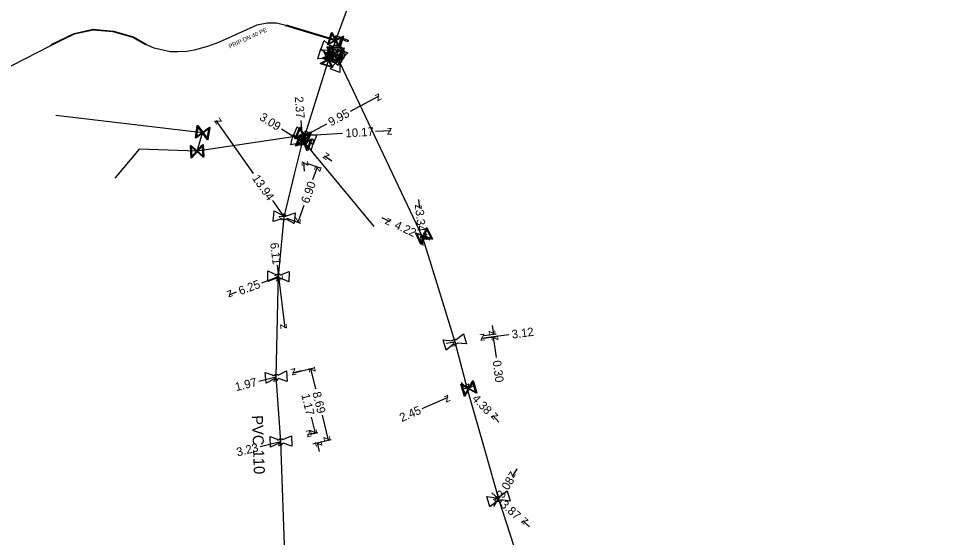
# Model space of a CAD drawing. Extents: x -643842 to -636370, y -1119190 to -1110210.
# Drawn here: x -637147.6 to -637037.2, y -1115790.8 to -1115729.6 of the extents above; entities that cross this region are included whole.
import ezdxf

# ---------------------------------------------------------------- set-up
doc = ezdxf.new("R2010")
doc.units = 0
for name, color, linetype in [('22', 7, 'Continuous'), ('Default', 7, 'Continuous'), ('Level 10', 7, 'Continuous'), ('Level 16', 7, 'Continuous'), ('Level 20', 7, 'Continuous'), ('Level 21', 7, 'Continuous'), ('Level 23', 7, 'Continuous'), ('Level 28', 7, 'Continuous'), ('Level 29', 7, 'Continuous'), ('Level 30', 7, 'Continuous'), ('Level 33', 7, 'Continuous')]:
    doc.layers.add(name, color=color, linetype=linetype)

msp = doc.modelspace()

# ---------------------------------------------------------------- linework, layer by layer
at = {"layer": 'Default'}
for points in [[(-637109.7, -1115732.85), (-637109.38, -1115733), (-637109.23, -1115733.34), (-637109.06, -1115733.71), (-637109.2, -1115734.1), (-637109.35, -1115734.49), (-637109.73, -1115734.66), (-637110.1, -1115734.83), (-637110.49, -1115734.69), (-637110.88, -1115734.54), (-637111.05, -1115734.16), (-637111.22, -1115733.79), (-637111.08, -1115733.4), (-637110.93, -1115733.01), (-637110.55, -1115732.84), (-637110.22, -1115732.68), (-637109.87, -1115732.79)], [(-637109.85, -1115732.99), (-637110.17, -1115732.87), (-637110.48, -1115733.01), (-637110.78, -1115733.15), (-637110.9, -1115733.46), (-637111.02, -1115733.78), (-637110.88, -1115734.08), (-637110.74, -1115734.39), (-637110.43, -1115734.51), (-637110.11, -1115734.63), (-637109.81, -1115734.49), (-637109.5, -1115734.35), (-637109.38, -1115734.03), (-637109.26, -1115733.72), (-637109.4, -1115733.41), (-637109.54, -1115733.11), (-637109.85, -1115732.99)], [(-637110.42, -1115733.48), (-637110.46, -1115733.51), (-637110.52, -1115733.52), (-637110.6, -1115733.53), (-637110.68, -1115733.5), (-637110.75, -1115733.48), (-637110.81, -1115733.41), (-637110.85, -1115733.37), (-637110.86, -1115733.32)], [(-637110.72, -1115732.94), (-637110.68, -1115732.91), (-637110.62, -1115732.9), (-637110.54, -1115732.89), (-637110.46, -1115732.92), (-637110.39, -1115732.94), (-637110.33, -1115733.01), (-637110.3, -1115733.05), (-637110.28, -1115733.1)], [(-637110.75, -1115734.41), (-637110.8, -1115734.43), (-637110.85, -1115734.45), (-637110.93, -1115734.46), (-637111.01, -1115734.44), (-637111.09, -1115734.41), (-637111.15, -1115734.35), (-637111.19, -1115734.31), (-637111.21, -1115734.26)], [(-637111.09, -1115733.87), (-637111.04, -1115733.85), (-637110.99, -1115733.83), (-637110.9, -1115733.82), (-637110.83, -1115733.84), (-637110.75, -1115733.87), (-637110.69, -1115733.93), (-637110.65, -1115733.97), (-637110.63, -1115734.02)], [(-637110.09, -1115734.72), (-637110.11, -1115734.68), (-637110.12, -1115734.62), (-637110.13, -1115734.54), (-637110.1, -1115734.46), (-637110.07, -1115734.39), (-637110, -1115734.33), (-637109.96, -1115734.3), (-637109.91, -1115734.28)], [(-637109.53, -1115734.43), (-637109.51, -1115734.48), (-637109.5, -1115734.53), (-637109.49, -1115734.62), (-637109.52, -1115734.69), (-637109.55, -1115734.77), (-637109.62, -1115734.82), (-637109.66, -1115734.86), (-637109.71, -1115734.87)], [(-637113.96, -1115743.14), (-637113.91, -1115743.11), (-637113.86, -1115743.11), (-637113.77, -1115743.1), (-637113.7, -1115743.13), (-637113.62, -1115743.16), (-637113.57, -1115743.23), (-637113.53, -1115743.27), (-637113.52, -1115743.32)], [(-637113.94, -1115744.42), (-637113.98, -1115744.45), (-637114.04, -1115744.46), (-637114.12, -1115744.49), (-637114.2, -1115744.47), (-637114.28, -1115744.45), (-637114.34, -1115744.39), (-637114.38, -1115744.35), (-637114.4, -1115744.31)], [(-637114.31, -1115743.91), (-637114.27, -1115743.88), (-637114.21, -1115743.86), (-637114.13, -1115743.84), (-637114.05, -1115743.86), (-637113.97, -1115743.88), (-637113.91, -1115743.94), (-637113.87, -1115743.97), (-637113.85, -1115744.02)], [(-637113.67, -1115743.7), (-637113.72, -1115743.72), (-637113.78, -1115743.73), (-637113.86, -1115743.74), (-637113.94, -1115743.71), (-637114.01, -1115743.68), (-637114.06, -1115743.61), (-637114.1, -1115743.57), (-637114.11, -1115743.52)], [(-637116.04, -1115753.26), (-637116.08, -1115753.29), (-637116.13, -1115753.31), (-637116.21, -1115753.35), (-637116.29, -1115753.34), (-637116.37, -1115753.33), (-637116.44, -1115753.28), (-637116.49, -1115753.25), (-637116.52, -1115753.21)], [(-637116.48, -1115752.8), (-637116.44, -1115752.77), (-637116.39, -1115752.74), (-637116.31, -1115752.71), (-637116.23, -1115752.72), (-637116.15, -1115752.73), (-637116.08, -1115752.78), (-637116.03, -1115752.81), (-637116, -1115752.85)], [(-637117.17, -1115759.81), (-637117.14, -1115759.77), (-637117.09, -1115759.75), (-637117.02, -1115759.71), (-637116.93, -1115759.71), (-637116.85, -1115759.71), (-637116.78, -1115759.75), (-637116.73, -1115759.78), (-637116.7, -1115759.82)], [(-637116.71, -1115760.23), (-637116.74, -1115760.27), (-637116.79, -1115760.29), (-637116.87, -1115760.33), (-637116.95, -1115760.33), (-637117.03, -1115760.33), (-637117.1, -1115760.29), (-637117.15, -1115760.26), (-637117.18, -1115760.22)], [(-637096.42, -1115767.61), (-637096.4, -1115767.57), (-637096.36, -1115767.53), (-637096.3, -1115767.47), (-637096.22, -1115767.44), (-637096.14, -1115767.42), (-637096.06, -1115767.44), (-637096.01, -1115767.45), (-637095.96, -1115767.47)], [(-637095.84, -1115767.87), (-637095.86, -1115767.91), (-637095.9, -1115767.95), (-637095.96, -1115768.01), (-637096.04, -1115768.04), (-637096.12, -1115768.06), (-637096.2, -1115768.04), (-637096.25, -1115768.03), (-637096.3, -1115768)], [(-637117.45, -1115771.69), (-637117.42, -1115771.65), (-637117.37, -1115771.62), (-637117.3, -1115771.57), (-637117.22, -1115771.57), (-637117.14, -1115771.56), (-637117.06, -1115771.6), (-637117.01, -1115771.62), (-637116.98, -1115771.66)], [(-637116.95, -1115772.07), (-637116.98, -1115772.11), (-637117.02, -1115772.14), (-637117.09, -1115772.19), (-637117.18, -1115772.19), (-637117.26, -1115772.2), (-637117.33, -1115772.16), (-637117.38, -1115772.14), (-637117.42, -1115772.1)], [(-637116.88, -1115779.28), (-637116.85, -1115779.24), (-637116.8, -1115779.21), (-637116.73, -1115779.17), (-637116.65, -1115779.17), (-637116.57, -1115779.16), (-637116.49, -1115779.2), (-637116.44, -1115779.23), (-637116.41, -1115779.27)], [(-637116.39, -1115779.68), (-637116.43, -1115779.72), (-637116.47, -1115779.75), (-637116.55, -1115779.79), (-637116.63, -1115779.79), (-637116.71, -1115779.8), (-637116.78, -1115779.76), (-637116.83, -1115779.73), (-637116.87, -1115779.69)], [(-637091.26, -1115786.12), (-637091.24, -1115786.07), (-637091.2, -1115786.03), (-637091.14, -1115785.97), (-637091.07, -1115785.95), (-637090.99, -1115785.93), (-637090.9, -1115785.95), (-637090.85, -1115785.96), (-637090.81, -1115785.99)], [(-637090.7, -1115786.38), (-637090.72, -1115786.43), (-637090.75, -1115786.47), (-637090.82, -1115786.53), (-637090.89, -1115786.55), (-637090.97, -1115786.57), (-637091.06, -1115786.55), (-637091.11, -1115786.54), (-637091.15, -1115786.51)]]:
    msp.add_open_spline(points, degree=3, dxfattribs=at)
at = {"layer": 'Level 10'}
for points in [[(-637108.45, -1115740.52), (-637105.06, -1115738.69)], [(-637119.89, -1115747.86), (-637124.27, -1115741.62)], [(-637114.31, -1115741.63), (-637114.12, -1115744.16)], [(-637111.28, -1115742.05), (-637113.82, -1115743.42)], [(-637116.58, -1115742.59), (-637114.12, -1115744.16)], [(-637109.38, -1115743.14), (-637113.82, -1115743.42)], [(-637105.48, -1115742.89), (-637103.67, -1115742.78)], [(-637113.87, -1115747.58), (-637113.95, -1115746.53)], [(-637113.62, -1115746.65), (-637112.01, -1115747.22)], [(-637110.64, -1115746.4), (-637111.52, -1115745.83)], [(-637112.87, -1115748.57), (-637112.34, -1115747.1)], [(-637117.65, -1115751.05), (-637116.26, -1115753.03)], [(-637100.4, -1115750.94), (-637100.3, -1115751.98)], [(-637113.96, -1115751.65), (-637114.65, -1115753.6)], [(-637115.93, -1115753.15), (-637114.32, -1115753.72)], [(-637104.75, -1115753.08), (-637103.8, -1115753.52)], [(-637099.87, -1115756.35), (-637099.97, -1115755.3)], [(-637099.02, -1115755.74), (-637099.97, -1115755.3)], [(-637117.1, -1115758.69), (-637116.94, -1115760.02)], [(-637118.91, -1115760.76), (-637116.94, -1115760.02)], [(-637116.94, -1115760.02), (-637116.2, -1115766.08)], [(-637121.92, -1115761.88), (-637122.79, -1115762.21)], [(-637091.72, -1115765.8), (-637091.58, -1115766.84)], [(-637097.17, -1115767.88), (-637096.13, -1115767.74)], [(-637089.76, -1115766.9), (-637093.04, -1115767.33)], [(-637092.73, -1115766.99), (-637091.24, -1115766.79)], [(-637092.69, -1115767.29), (-637091.2, -1115767.09)], [(-637091.22, -1115769.58), (-637091.55, -1115767.13)], [(-637114.95, -1115771.33), (-637112.78, -1115770.8)], [(-637112.53, -1115773.29), (-637113.12, -1115770.88)], [(-637119.26, -1115772.38), (-637117.2, -1115771.88)], [(-637114.27, -1115771.16), (-637115.29, -1115771.41)], [(-637095.4, -1115772.52), (-637094.68, -1115773.28)], [(-637093.71, -1115772.86), (-637094.68, -1115773.28)], [(-637099.98, -1115775.6), (-637096.92, -1115774.26)], [(-637111.77, -1115776.4), (-637111.06, -1115779.32)], [(-637090.92, -1115777.2), (-637091.65, -1115776.44)], [(-637113.08, -1115776.62), (-637112.62, -1115778.5)], [(-637112.48, -1115778.46), (-637113.5, -1115778.71)], [(-637113.16, -1115778.63), (-637112.28, -1115778.41)], [(-637119.11, -1115780.08), (-637116.64, -1115779.48)], [(-637112.88, -1115779.77), (-637110.72, -1115779.24)], [(-637112.88, -1115779.77), (-637112, -1115779.55)], [(-637112.1, -1115780.66), (-637112.34, -1115779.64)], [(-637088.83, -1115782.72), (-637089.38, -1115783.62)], [(-637091.76, -1115785.55), (-637090.98, -1115786.25)], [(-637091.53, -1115787.15), (-637090.98, -1115786.25)], [(-637087.32, -1115789.54), (-637088.1, -1115788.84)]]:
    msp.add_lwpolyline(points, dxfattribs=at)
at = {"layer": 'Level 16'}
for points in [[(-637111.12, -1115732.67), (-637110.69, -1115731.23), (-637110.63, -1115731.25), (-637110.57, -1115731.37), (-637110.17, -1115732.11), (-637109.32, -1115731.65), (-637109.26, -1115731.67), (-637109.69, -1115733.1), (-637109.75, -1115733.08), (-637110.21, -1115732.23), (-637110.95, -1115732.63), (-637111.06, -1115732.69), (-637111.12, -1115732.67)], [(-637110.99, -1115732.55), (-637110.25, -1115732.15), (-637110.65, -1115731.41), (-637110.99, -1115732.55)], [(-637109.39, -1115731.79), (-637110.13, -1115732.19), (-637109.73, -1115732.93), (-637109.39, -1115731.79)], [(-637111.53, -1115733.5), (-637110.1, -1115733.95), (-637110.12, -1115734.01), (-637110.24, -1115734.07), (-637110.98, -1115734.46), (-637110.53, -1115735.32), (-637110.55, -1115735.38), (-637111.98, -1115734.93), (-637111.96, -1115734.87), (-637111.1, -1115734.42), (-637111.49, -1115733.68), (-637111.55, -1115733.56), (-637111.53, -1115733.5)], [(-637111.21, -1115732.88), (-637109.8, -1115733.41), (-637109.83, -1115733.47), (-637109.95, -1115733.52), (-637110.71, -1115733.87), (-637110.31, -1115734.75), (-637110.33, -1115734.82), (-637111.74, -1115734.29), (-637111.71, -1115734.23), (-637110.83, -1115733.83), (-637111.17, -1115733.06), (-637111.23, -1115732.95), (-637111.21, -1115732.88)], [(-637109.4, -1115733.25), (-637109.93, -1115734.65), (-637109.99, -1115734.63), (-637110.04, -1115734.51), (-637110.39, -1115733.75), (-637111.27, -1115734.15), (-637111.33, -1115734.12), (-637110.81, -1115732.72), (-637110.74, -1115732.74), (-637110.35, -1115733.63), (-637109.58, -1115733.28), (-637109.46, -1115733.23), (-637109.4, -1115733.25)], [(-637111.19, -1115734.02), (-637110.43, -1115733.67), (-637110.77, -1115732.9), (-637111.19, -1115734.02)], [(-637111.09, -1115733.03), (-637110.75, -1115733.79), (-637109.98, -1115733.44), (-637111.09, -1115733.03)], [(-637109.55, -1115733.36), (-637110.31, -1115733.71), (-637109.96, -1115734.47), (-637109.55, -1115733.36)], [(-637110.67, -1115735.24), (-637111.06, -1115734.5), (-637111.8, -1115734.89), (-637110.67, -1115735.24)], [(-637110.44, -1115734.67), (-637110.79, -1115733.91), (-637111.56, -1115734.26), (-637110.44, -1115734.67)], [(-637111.41, -1115733.64), (-637111.02, -1115734.38), (-637110.28, -1115733.99), (-637111.41, -1115733.64)], [(-637125.03, -1115742.43), (-637125.26, -1115743.91), (-637125.32, -1115743.9), (-637125.39, -1115743.8), (-637125.89, -1115743.12), (-637126.67, -1115743.69), (-637126.74, -1115743.68), (-637126.51, -1115742.2), (-637126.44, -1115742.21), (-637125.87, -1115743), (-637125.2, -1115742.5), (-637125.09, -1115742.42), (-637125.03, -1115742.43)], [(-637126.62, -1115743.55), (-637125.94, -1115743.05), (-637126.44, -1115742.37), (-637126.62, -1115743.55)], [(-637125.14, -1115742.57), (-637125.82, -1115743.07), (-637125.32, -1115743.74), (-637125.14, -1115742.57)], [(-637113.03, -1115742.96), (-637113.6, -1115744.35), (-637113.67, -1115744.32), (-637113.71, -1115744.2), (-637114.03, -1115743.43), (-637114.93, -1115743.8), (-637114.99, -1115743.78), (-637114.42, -1115742.39), (-637114.36, -1115742.42), (-637113.99, -1115743.31), (-637113.21, -1115742.99), (-637113.09, -1115742.94), (-637113.03, -1115742.96)], [(-637112.95, -1115743.8), (-637113.52, -1115745.19), (-637113.59, -1115745.16), (-637113.63, -1115745.04), (-637113.95, -1115744.27), (-637114.85, -1115744.64), (-637114.91, -1115744.62), (-637114.34, -1115743.23), (-637114.28, -1115743.26), (-637113.91, -1115744.15), (-637113.13, -1115743.83), (-637113.01, -1115743.78), (-637112.95, -1115743.8)], [(-637114.85, -1115743.67), (-637114.07, -1115743.35), (-637114.39, -1115742.57), (-637114.85, -1115743.67)], [(-637114.77, -1115744.51), (-637113.99, -1115744.19), (-637114.31, -1115743.41), (-637114.77, -1115744.51)], [(-637113.18, -1115743.07), (-637113.95, -1115743.4), (-637113.63, -1115744.17), (-637113.18, -1115743.07)], [(-637125.83, -1115744.46), (-637125.74, -1115745.96), (-637125.81, -1115745.96), (-637125.9, -1115745.88), (-637126.53, -1115745.32), (-637127.17, -1115746.04), (-637127.24, -1115746.05), (-637127.32, -1115744.55), (-637127.26, -1115744.55), (-637126.53, -1115745.19), (-637125.98, -1115744.57), (-637125.89, -1115744.47), (-637125.83, -1115744.46)], [(-637113.1, -1115743.91), (-637113.87, -1115744.24), (-637113.55, -1115745.01), (-637113.1, -1115743.91)], [(-637127.15, -1115745.89), (-637126.59, -1115745.26), (-637127.22, -1115744.7), (-637127.15, -1115745.89)], [(-637125.91, -1115744.63), (-637126.47, -1115745.25), (-637125.84, -1115745.81), (-637125.91, -1115744.63)], [(-637099.42, -1115754.24), (-637098.78, -1115755.6), (-637098.84, -1115755.62), (-637098.96, -1115755.58), (-637099.75, -1115755.3), (-637100.08, -1115756.21), (-637100.14, -1115756.24), (-637100.78, -1115754.88), (-637100.72, -1115754.86), (-637099.81, -1115755.18), (-637099.52, -1115754.39), (-637099.48, -1115754.27), (-637099.42, -1115754.24)], [(-637099.44, -1115754.42), (-637099.72, -1115755.21), (-637098.93, -1115755.49), (-637099.44, -1115754.42)], [(-637100.12, -1115756.06), (-637099.83, -1115755.27), (-637100.63, -1115754.99), (-637100.12, -1115756.06)], [(-637093.96, -1115772.31), (-637093.55, -1115773.76), (-637093.62, -1115773.77), (-637093.73, -1115773.71), (-637094.46, -1115773.3), (-637094.93, -1115774.15), (-637095, -1115774.17), (-637095.41, -1115772.72), (-637095.34, -1115772.71), (-637094.5, -1115773.18), (-637094.09, -1115772.45), (-637094.03, -1115772.33), (-637093.96, -1115772.31)], [(-637094.95, -1115773.99), (-637094.54, -1115773.26), (-637095.27, -1115772.85), (-637094.95, -1115773.99)], [(-637094.01, -1115772.49), (-637094.42, -1115773.22), (-637093.69, -1115773.63), (-637094.01, -1115772.49)]]:
    msp.add_lwpolyline(points, dxfattribs=at)
at = {"layer": 'Level 21'}
for points in [[(-637109.13, -1115705.79), (-637107.36, -1115707.69), (-637103.37, -1115712.34), (-637103.08, -1115712.72), (-637103.25, -1115713.18), (-637110.19, -1115732.17), (-637110.57, -1115733.21), (-637110.92, -1115734.14)], [(-637115.59, -1115862.02), (-637116.88, -1115857.59), (-637117.81, -1115851.28), (-637119.61, -1115839.39), (-637119.66, -1115834.99), (-637119.99, -1115832.38), (-637120.35, -1115823.44), (-637118.09, -1115812.67), (-637117.31, -1115805.96), (-637116.17, -1115792.77), (-637116.64, -1115779.48), (-637117.2, -1115771.88), (-637116.97, -1115761.36), (-637116.97, -1115761.35), (-637116.94, -1115760.02), (-637116.26, -1115753.03), (-637115, -1115747.79), (-637114.12, -1115744.16), (-637113.82, -1115743.42), (-637110.92, -1115734.14)], [(-637110.92, -1115734.14), (-637109.81, -1115734.58), (-637108.14, -1115738.11), (-637099.97, -1115755.3), (-637099.08, -1115758.19), (-637096.13, -1115767.74), (-637094.68, -1115773.28), (-637092.52, -1115780.84), (-637090.98, -1115786.25), (-637087.35, -1115797.43), (-637085.55, -1115802.69), (-637083.45, -1115808.11), (-637079.33, -1115815.7), (-637074.96, -1115821.37), (-637064.39, -1115832.18), (-637062.27, -1115834.35), (-637054.22, -1115842.43), (-637048.65, -1115846.01), (-637043.32, -1115848.63), (-637040.36, -1115852.39), (-637038.75, -1115856.5), (-637037.2, -1115862.58)]]:
    msp.add_lwpolyline(points, dxfattribs=at)
at = {"layer": 'Level 23'}
for points in [[(-637110.19, -1115732.17), (-637116.06, -1115730.4), (-637117.18, -1115730.13), (-637118.27, -1115730.12), (-637119.49, -1115730.38), (-637124, -1115732.43), (-637125.32, -1115732.9), (-637126.87, -1115733.33), (-637127.75, -1115733.48), (-637128.82, -1115733.53), (-637129.72, -1115733.5), (-637131.62, -1115733.08), (-637132.58, -1115732.66), (-637134.08, -1115731.79), (-637136.42, -1115731.11), (-637138.79, -1115730.91), (-637141.04, -1115731.41), (-637143.85, -1115732.79), (-637151.32, -1115736.61), (-637154.12, -1115737.75), (-637154.64, -1115737.76), (-637155.05, -1115737.39), (-637156.11, -1115736.09)], [(-637110.14, -1115733.75), (-637110.36, -1115733.69), (-637110.71, -1115733.57)], [(-637126.53, -1115745.25), (-637125.88, -1115743.06), (-637143.19, -1115741.01)], [(-637113.82, -1115743.42), (-637114.13, -1115743.4), (-637126.53, -1115745.25), (-637133.36, -1115745), (-637136.26, -1115748.41)], [(-637113.82, -1115743.42), (-637114.01, -1115743.37)], [(-637113.93, -1115744.21), (-637114.12, -1115744.16)], [(-637105.65, -1115754.12), (-637113.78, -1115744.29), (-637114.12, -1115744.16)], [(-637099.97, -1115755.3), (-637099.78, -1115755.24)], [(-637094.68, -1115773.28), (-637094.48, -1115773.24)]]:
    msp.add_lwpolyline(points, dxfattribs=at)
at = {"layer": 'Level 28'}
for points in [[(-637111.96, -1115733.37), (-637111.53, -1115732.19), (-637110.72, -1115732.94)], [(-637112.3, -1115734.36), (-637111.93, -1115733.17), (-637111.09, -1115733.87)], [(-637110.86, -1115733.32), (-637111.96, -1115733.37)], [(-637110.28, -1115733.1), (-637109.18, -1115733.05), (-637109.61, -1115734.23), (-637110.42, -1115733.48)], [(-637109.93, -1115733.19), (-637108.77, -1115733.65), (-637109.53, -1115734.43)], [(-637109.91, -1115734.28), (-637109.93, -1115733.19)], [(-637111.21, -1115734.26), (-637112.3, -1115734.36)], [(-637110.63, -1115734.02), (-637109.54, -1115733.92), (-637109.91, -1115735.11), (-637110.75, -1115734.41)], [(-637109.71, -1115734.87), (-637109.69, -1115735.97), (-637110.85, -1115735.51), (-637110.09, -1115734.72)], [(-637115.49, -1115744.48), (-637115.19, -1115743.26), (-637114.31, -1115743.91)], [(-637115.21, -1115743.52), (-637114.73, -1115742.36), (-637113.96, -1115743.14)], [(-637113.52, -1115743.32), (-637112.42, -1115743.32), (-637112.9, -1115744.47), (-637113.67, -1115743.7)], [(-637114.4, -1115744.31), (-637115.49, -1115744.48)], [(-637114.11, -1115743.52), (-637115.21, -1115743.52)], [(-637113.85, -1115744.02), (-637112.76, -1115743.85), (-637113.06, -1115745.06), (-637113.94, -1115744.42)], [(-637117.56, -1115753.53), (-637117.44, -1115752.29), (-637116.48, -1115752.8)], [(-637116.52, -1115753.21), (-637117.56, -1115753.53)], [(-637116, -1115752.85), (-637114.96, -1115752.53), (-637115.08, -1115753.77), (-637116.04, -1115753.26)], [(-637118.2, -1115760.62), (-637118.18, -1115759.37), (-637117.17, -1115759.81)], [(-637116.7, -1115759.82), (-637115.68, -1115759.42), (-637115.7, -1115760.67), (-637116.71, -1115760.23)], [(-637117.18, -1115760.22), (-637118.2, -1115760.62)], [(-637096.3, -1115768), (-637097.14, -1115768.71), (-637097.51, -1115767.51), (-637096.42, -1115767.61)], [(-637095.96, -1115767.47), (-637095.12, -1115766.77)], [(-637095.12, -1115766.77), (-637094.75, -1115767.97), (-637095.84, -1115767.87)], [(-637117.42, -1115772.1), (-637118.4, -1115772.59), (-637118.49, -1115771.35), (-637117.45, -1115771.69)], [(-637116.98, -1115771.66), (-637116, -1115771.16)], [(-637116, -1115771.16), (-637115.91, -1115772.41), (-637116.95, -1115772.07)], [(-637116.87, -1115779.69), (-637117.87, -1115780.15), (-637117.91, -1115778.9), (-637116.88, -1115779.28)], [(-637116.41, -1115779.27), (-637115.41, -1115778.81)], [(-637115.41, -1115778.81), (-637115.37, -1115780.06), (-637116.39, -1115779.68)], [(-637090.81, -1115785.99), (-637089.95, -1115785.31)], [(-637089.95, -1115785.31), (-637089.61, -1115786.51), (-637090.7, -1115786.38)], [(-637091.15, -1115786.51), (-637092.01, -1115787.19), (-637092.35, -1115785.99), (-637091.26, -1115786.12)]]:
    msp.add_lwpolyline(points, dxfattribs=at)
at = {"layer": 'Level 29'}
for points in [[(-637143.76, -1115732.67), (-637141.05, -1115731.37), (-637138.79, -1115730.86), (-637136.41, -1115731.07), (-637134.06, -1115731.75), (-637132.56, -1115732.62)], [(-637132.6, -1115732.7), (-637134.1, -1115731.83), (-637136.43, -1115731.15), (-637138.79, -1115730.96), (-637141.03, -1115731.45), (-637143.72, -1115732.75)], [(-637110.21, -1115732.22), (-637116.08, -1115730.45)], [(-637116.04, -1115730.35), (-637110.17, -1115732.12)]]:
    msp.add_lwpolyline(points, dxfattribs=at)
at = {"layer": 'Level 30'}
for points in [[(-637132.58, -1115732.66), (-637134.08, -1115731.79), (-637136.42, -1115731.11), (-637138.79, -1115730.91), (-637141.04, -1115731.41), (-637143.74, -1115732.71)], [(-637110.19, -1115732.17), (-637116.06, -1115730.4)]]:
    msp.add_lwpolyline(points, dxfattribs=at)
at = {"layer": 'Level 33'}
msp.add_lwpolyline([(-637109.87, -1115732.79), (-637109.59, -1115732.02), (-637110.23, -1115731.78), (-637110.17, -1115731.6), (-637108.7, -1115732.15), (-637108.77, -1115732.33), (-637109.41, -1115732.08), (-637109.7, -1115732.85)], dxfattribs=at)

# ---------------------------------------------------------------- texts
at = {"layer": '22'}
msp.add_text('PRIP DN 40 PE', height=0.5, rotation=24.444, dxfattribs=at).set_placement((-637122.67, -1115733.12))
at = {"layer": 'Level 10'}
for s, rotation, p in [('2.37', 274.2301, (-637115.02, -1115738.82)), ('z', 28.3678, (-637105.26, -1115739.37)), ('z', 125.0627, (-637123.57, -1115741.74)), ('3.09', 327.3995, (-637119.26, -1115741.47)), ('9.95', 28.3678, (-637110.73, -1115742.32)), ('z', 208.3678, (-637113.61, -1115742.74)), ('z', 183.5982, (-637113.35, -1115742.89)), ('10.17', 3.5981, (-637109, -1115743.62)), ('z', 3.5981, (-637104.14, -1115743.31)), ('z', 327.3995, (-637114.82, -1115744.32)), ('z', 274.2302, (-637114.66, -1115743.7)), ('z', 147.3995, (-637110.83, -1115745.68)), ('z', 94.2301, (-637113.41, -1115746.99)), ('z', 70.4356, (-637112.04, -1115747.74)), ('13.94', 305.0627, (-637120.1, -1115748.43)), ('6.90', 70.4356, (-637113.37, -1115751.48)), ('z', 275.6576, (-637100.85, -1115751.53)), ('3.34', 275.6576, (-637100.78, -1115752.18)), ('z', 305.0627, (-637116.96, -1115752.91)), ('z', 250.4356, (-637114.96, -1115752.96)), ('z', 335.0553, (-637104.46, -1115753.76)), ('4.22', 335.0552, (-637103.34, -1115754.29)), ('z', 95.6577, (-637099.42, -1115755.75)), ('z', 155.0552, (-637099.31, -1115755.06)), ('6.11', 276.9621, (-637117.92, -1115756.09)), ('z', 20.5239, (-637117.23, -1115760.66)), ('z', 96.962, (-637116.38, -1115760.46)), ('6.25', 20.5239, (-637121.42, -1115762.23)), ('z', 200.5238, (-637122.5, -1115761.57)), ('z', 276.962, (-637116.76, -1115765.64)), ('z', 277.5819, (-637092.15, -1115766.41)), ('3.12', 7.5059, (-637089.35, -1115767.35)), ('z', 7.5059, (-637096.56, -1115768.3)), ('z', 187.506, (-637092.61, -1115766.77)), ('z', 97.5818, (-637090.98, -1115767.56)), ('0.30', 277.5818, (-637091.67, -1115769.99)), ('z', 193.7613, (-637114.92, -1115770.81)), ('z', 103.7499, (-637112.52, -1115771.25)), ('1.97', 13.7614, (-637121.92, -1115773.55)), ('z', 13.7614, (-637117.57, -1115772.48)), ('z', 313.7319, (-637095.38, -1115773.26)), ('z', 203.6561, (-637094.42, -1115772.62)), ('1.17', 283.7637, (-637114.25, -1115773.97)), ('8.69', 283.75, (-637112.94, -1115773.74)), ('z', 23.6562, (-637097.18, -1115774.92)), ('4.38', 313.7319, (-637094.18, -1115774.51)), ('2.45', 23.6562, (-637102.39, -1115777.2)), ('z', 133.7319, (-637090.94, -1115776.46)), ('z', 193.7569, (-637113.13, -1115778.11)), ('z', 283.7637, (-637113.23, -1115778.13)), ('3.23', 13.7569, (-637121.76, -1115781.25)), ('z', 13.7569, (-637117.01, -1115780.08)), ('z', 103.7637, (-637111.74, -1115780)), ('z', 283.7499, (-637111.66, -1115778.95)), ('z', 238.6851, (-637089.55, -1115782.93)), ('3.08', 58.6851, (-637090.41, -1115786.27)), ('z', 318.0348, (-637091.69, -1115786.29)), ('z', 58.6851, (-637090.81, -1115786.94)), ('3.87', 318.0348, (-637090.83, -1115787.06)), ('z', 138.0348, (-637087.39, -1115788.8))]:
    msp.add_text(s, height=1, rotation=rotation, dxfattribs=at).set_placement(p)
at = {"layer": 'Level 20'}
msp.add_text('PVC 110', height=1.3, rotation=272.0254, dxfattribs=at).set_placement((-637120.08, -1115776.42))

doc.saveas('drawing.dxf')
